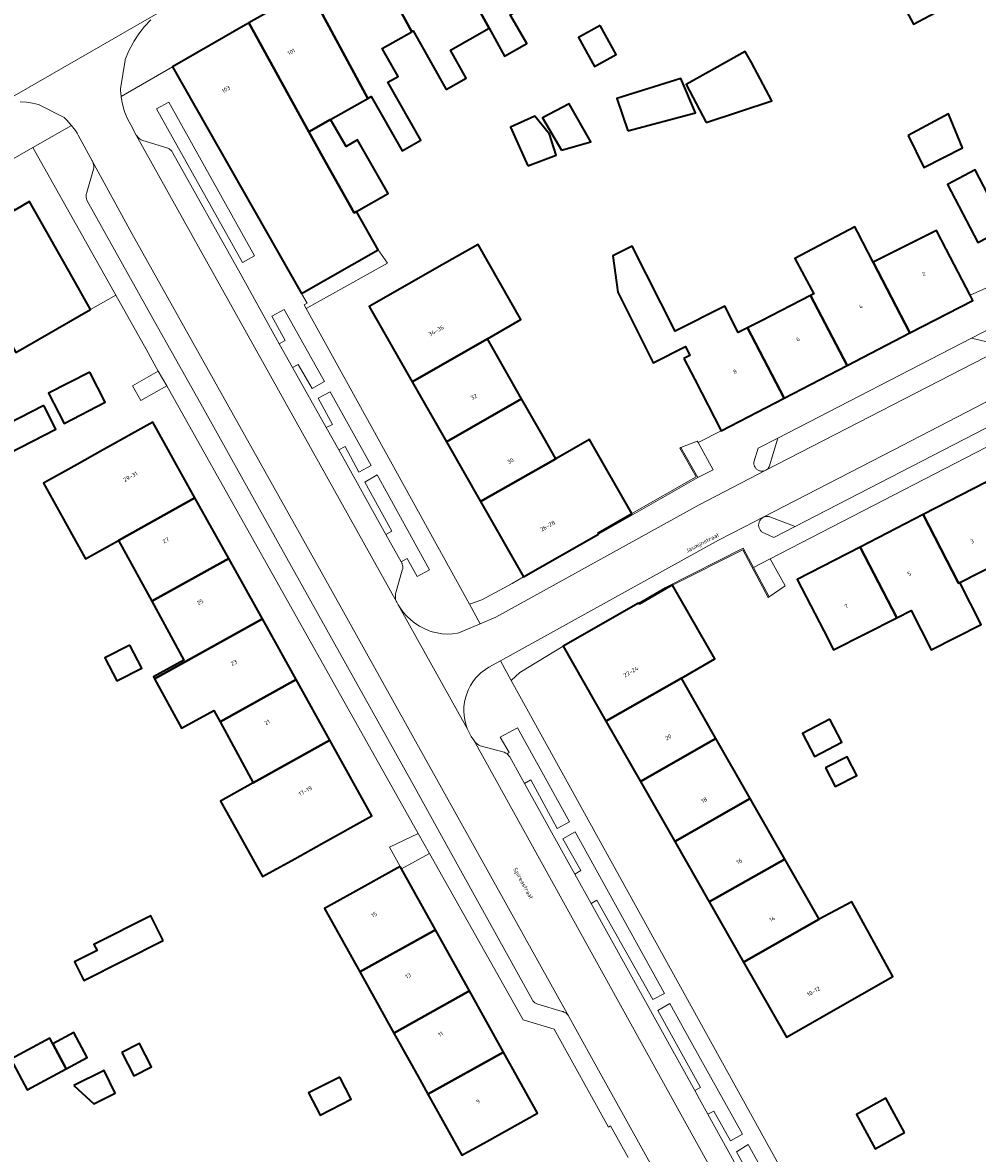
# Model space of a CAD drawing. Header units: metres. Extents: x 197700 to 204338, y 317132 to 325229.
# Tile 269 of 656: x 200096 to 200179, y 319170 to 319268. Entities that reach past the tile are written whole.
import ezdxf
from ezdxf.enums import TextEntityAlignment as Align

# ---------------------------------------------------------------- set-up
doc = ezdxf.new("R2010")
doc.units = ezdxf.units.M
for name, color, linetype, lineweight in [('B-WE-GR-BEPLANTING_CULTUUR_BODEMBEDEKKER-GV', 90, 'Continuous', 18), ('B-WE-IE-TERREINAFSCHEIDING_KUNSTMATIG_MUUR-G', 90, 'IE-TERREINAFSCHEIDING-KUNSTMATIG-DICHT', 18), ('B-WE-OG-BEBOUWING-GV', 7, 'Continuous', 35), ('B-WE-OG-BEBOUWING-T18', 10, 'Continuous', 18), ('B-WE-OG-TERREIN_ERF-GV', 7, 'Continuous', 18), ('B-WE-OG-TOPOGRAFIE-T18', 10, 'Continuous', 18), ('B-WE-VH-VERHARDING_ASFALT-GV', 252, 'Continuous', 18), ('B-WE-VH-VERHARDING_BETONSTRAATSTEEN-GV', 252, 'Continuous', 18), ('B-WE-VH-VERHARDING_TEGEL-GV', 252, 'Continuous', 18)]:
    doc.layers.add(name, color=color, linetype=linetype, lineweight=lineweight)
doc.styles.add('NLCS-ISO-M200-T18', font='NLCS-ISO.ttf', dxfattribs={"height": 0.36})
doc.linetypes.add('IE-TERREINAFSCHEIDING-KUNSTMATIG-DICHT', pattern='A,8,-1,[82,NLCS.SHX,S=0.75,R=90,X=0,Y=0],-1', length=10)

msp = doc.modelspace()

# ---------------------------------------------------------------- linework, layer by layer
at = {"layer": 'B-WE-GR-BEPLANTING_CULTUUR_BODEMBEDEKKER-GV'}
for points in [[(200116.084, 319247.581), (200108.641, 319260.912), (200107.592, 319260.345), (200115.033, 319247.007)], [(200119.383, 319237.921), (200119.874, 319238.184), (200121.091, 319236.107), (200122.147, 319236.705), (200118.664, 319242.952), (200117.592, 319242.366), (200118.737, 319240.265), (200118.233, 319239.98)], [(200122.297, 319232.703), (200123.38, 319230.764), (200123.951, 319231.067), (200125.138, 319228.849), (200126.204, 319229.422), (200122.642, 319235.816), (200121.606, 319235.255), (200122.857, 319232.967)], [(200160.415, 319229.014), (200160.436, 319229.026), (200160.489, 319229.06), (200160.538, 319229.099), (200160.584, 319229.142), (200160.625, 319229.189), (200160.662, 319229.239), (200160.695, 319229.293), (200161.471, 319231.795), (200159.768, 319230.917), (200159.383, 319229.7), (200159.38, 319229.623), (200159.383, 319229.56), (200159.392, 319229.498), (200159.407, 319229.437), (200159.426, 319229.378), (200159.452, 319229.321), (200159.482, 319229.266), (200159.517, 319229.214), (200159.556, 319229.165), (200159.6, 319229.12), (200159.647, 319229.079), (200159.698, 319229.043), (200159.752, 319229.011), (200159.809, 319228.984), (200159.868, 319228.962), (200159.928, 319228.946), (200159.99, 319228.935), (200160.053, 319228.93), (200160.115, 319228.93), (200160.178, 319228.936), (200160.239, 319228.948), (200160.3, 319228.964), (200160.358, 319228.987)], [(200127.468, 319223.442), (200128.794, 319221.068), (200129.318, 319221.36), (200130.197, 319219.793), (200131.246, 319220.371), (200126.716, 319228.603), (200125.652, 319227.961), (200127.989, 319223.737)], [(200160.199, 319224.925), (200160.152, 319224.898), (200160.096, 319224.86), (200160.044, 319224.817), (200159.996, 319224.769), (200159.952, 319224.717), (200159.913, 319224.662), (200159.879, 319224.603), (200159.851, 319224.542), (200159.828, 319224.478), (200159.811, 319224.413), (200159.8, 319224.346), (200159.795, 319224.279), (200159.796, 319224.211), (200159.802, 319224.143), (200159.815, 319224.077), (200159.834, 319224.012), (200159.859, 319223.949), (200159.889, 319223.888), (200159.924, 319223.831), (200159.965, 319223.776), (200160.01, 319223.726), (200160.059, 319223.679), (200160.112, 319223.638), (200160.169, 319223.601), (200160.229, 319223.57), (200160.292, 319223.544), (200161.123, 319223.175), (200162.974, 319224.129), (200160.904, 319224.925), (200160.842, 319224.954), (200160.779, 319224.977), (200160.713, 319224.994), (200160.647, 319225.006), (200160.579, 319225.011), (200160.512, 319225.011), (200160.444, 319225.004), (200160.378, 319224.992), (200160.313, 319224.973), (200160.249, 319224.949)], [(200139.488, 319201.861), (200140.044, 319202.17), (200142.318, 319197.953), (200143.396, 319198.541), (200138.896, 319206.688), (200137.388, 319205.861), (200138.159, 319204.542), (200138, 319204.414), (200138.002, 319204.413), (200138.063, 319204.357), (200138.119, 319204.295), (200138.169, 319204.229), (200138.213, 319204.159)], [(200145.27, 319191.442), (200145.766, 319191.735), (200150.615, 319183.118), (200151.624, 319183.646), (200143.874, 319197.677), (200142.814, 319197.071), (200144.379, 319194.301), (200143.848, 319194.005)], [(200155.395, 319173.19), (200155.901, 319173.459), (200157.351, 319170.87), (200158.391, 319171.459), (200153.958, 319179.42), (200152.108, 319182.77), (200151.05, 319182.184), (200154.753, 319175.491), (200154.264, 319175.234), (200154.675, 319174.493)], [(200158.284, 319167.962), (200159.231, 319166.249), (200159.677, 319166.496), (200160.429, 319165.138), (200163.513, 319159.671), (200165.846, 319155.562), (200165.773, 319155.523), (200165.99, 319155.116), (200167.139, 319155.749), (200158.898, 319170.548), (200157.871, 319169.93), (200158.8, 319168.248)]]:
    msp.add_lwpolyline(points, close=True, dxfattribs=at)
msp.add_lwpolyline([(200180.225, 319241.462), (200178.253, 319240.446), (200181.029, 319239.783)], dxfattribs=at)
at = {"layer": 'B-WE-IE-TERREINAFSCHEIDING_KUNSTMATIG_MUUR-G'}
for points in [[(200153.044, 319230.978), (200152.949, 319230.924), (200154.373, 319228.431), (200148.793, 319225.245)], [(200154.522, 319228.39), (200153.044, 319230.978)], [(200148.847, 319225.15), (200154.522, 319228.39)], [(200145.923, 319223.481), (200148.847, 319225.15)], [(200149.393, 319217.484), (200151.732, 319218.854), (200158.467, 319222.267), (200159.358, 319220.58)], [(200152.332, 319219.035), (200158.42, 319222.121), (200160.611, 319217.974), (200160.708, 319218.025)], [(200160.708, 319218.025), (200159.358, 319220.58)]]:
    msp.add_lwpolyline(points, dxfattribs=at)
at = {"layer": 'B-WE-OG-BEBOUWING-GV'}
for points in [[(200136.423, 319267.337), (200137.769, 319264.896), (200139.689, 319265.993), (200138.264, 319268.487), (200141.5, 319270.339), (200136.337, 319279.562), (200131.268, 319276.686)], [(200188.933, 319266.993), (200188.904, 319267.046), (200195.44, 319270.497), (200192.71, 319275.564), (200188.748, 319273.43), (200187.812, 319275.167), (200185.826, 319278.854), (200178.923, 319275.168), (200171.34, 319271.207), (200173.22, 319267.685), (200178.959, 319270.749), (200180.767, 319271.715), (200181.809, 319269.763), (200182.601, 319270.186), (200185.333, 319265.07), (200185.838, 319265.34)], [(200132.704, 319262.016), (200134.436, 319262.988), (200133.067, 319265.431), (200136.423, 319267.337), (200131.268, 319276.686), (200126.07, 319273.736), (200129.716, 319267.018), (200129.833, 319267.085), (200131.258, 319264.594)], [(200120.801, 319270.747), (200125.91, 319261.236), (200126.198, 319261.398), (200128.872, 319256.703), (200130.499, 319257.633), (200127.647, 319262.64), (200128.532, 319263.146), (200127.155, 319265.553), (200129.716, 319267.018), (200126.07, 319273.736)], [(200120.802, 319258.35), (200122.684, 319259.423), (200125.91, 319261.236), (200120.801, 319270.747), (200115.588, 319267.789)], [(200126.805, 319248.12), (200124.914, 319251.427), (200124.716, 319251.317), (200122.268, 319255.697), (200120.802, 319258.35), (200115.588, 319267.789), (200115.513, 319267.747), (200108.973, 319263.975), (200120.169, 319244.337), (200124.513, 319246.813)], [(200146.065, 319267.56), (200144.179, 319266.513), (200145.568, 319264.01), (200147.455, 319265.057)], [(200155.253, 319259.147), (200160.954, 319261.018), (200159.164, 319264.344), (200158.64, 319265.318), (200153.505, 319262.447)], [(200148.46, 319258.421), (200154.31, 319259.991), (200153.064, 319262.973), (200147.513, 319261.224)], [(200142.711, 319256.763), (200145.235, 319257.473), (200143.375, 319260.778), (200141.046, 319259.566)], [(200139.78, 319255.401), (200142.244, 319256.327), (200141.651, 319258.153), (200140.403, 319259.688), (200138.276, 319258.733)], [(200172.757, 319258.025), (200174.117, 319255.245), (200177.475, 319256.966), (200176.273, 319259.89)], [(200122.684, 319259.423), (200120.802, 319258.35), (200122.268, 319255.697), (200124.716, 319251.317), (200124.914, 319251.427), (200127.683, 319253.01), (200125.025, 319257.658), (200124.022, 319257.084)], [(200181.207, 319250.005), (200178.583, 319255.04), (200176.17, 319253.783), (200178.793, 319248.748)], [(200100.265, 319245.771), (200096.578, 319252.296), (200095.299, 319251.561), (200090.037, 319248.539), (200093.764, 319242.032), (200095.382, 319239.218), (200101.862, 319242.945)], [(200172.913, 319240.906), (200169.729, 319247.045), (200168.369, 319249.667), (200168.138, 319250.112), (200162.945, 319247.352), (200164.578, 319244.312), (200164.304, 319244.165), (200167.461, 319238.079)], [(200172.913, 319240.906), (200178.365, 319243.734), (200178.135, 319244.178), (200176.063, 319248.172), (200175.221, 319249.796), (200174.687, 319249.529), (200169.729, 319247.045)], [(200129.756, 319236.678), (200136.28, 319240.405), (200139.187, 319242.063), (200135.468, 319248.576), (200132.567, 319246.921), (200126.037, 319243.191)], [(200153.305, 319238.698), (200154.256, 319236.864), (200156.558, 319232.425), (200162.009, 319235.252), (200158.844, 319241.355), (200158.018, 319240.941), (200156.875, 319243.223), (200152.545, 319241.055), (200148.844, 319248.444), (200147.159, 319247.599), (200147.576, 319244.431), (200150.637, 319238.318), (200153.444, 319239.724), (200153.825, 319238.964)], [(200160.035, 319241.951), (200158.844, 319241.355), (200162.009, 319235.252), (200167.461, 319238.079), (200164.304, 319244.165)], [(200129.756, 319236.678), (200132.723, 319231.484), (200139.242, 319235.207), (200136.28, 319240.405)], [(200101.795, 319237.519), (200098.227, 319235.681), (200099.578, 319233.057), (200103.146, 319234.896)], [(200132.723, 319231.484), (200135.689, 319226.289), (200142.203, 319230.01), (200141.195, 319231.78), (200139.242, 319235.207)], [(200097.814, 319234.618), (200092.663, 319231.996), (200093.706, 319229.946), (200098.858, 319232.566)], [(200104.293, 319222.926), (200110.921, 319226.617), (200107.273, 319233.17), (200102.905, 319230.737), (200100.698, 319229.508), (200097.784, 319227.888), (200101.432, 319221.335)], [(200145.923, 319223.481), (200145.869, 319223.576), (200148.793, 319225.245), (200145.119, 319231.676), (200142.203, 319230.01), (200135.689, 319226.289), (200139.409, 319219.777)], [(200177.239, 319219.288), (200182.602, 319221.999), (200179.513, 319227.979), (200174.058, 319225.161), (200177.122, 319219.229)], [(200104.293, 319222.926), (200107.174, 319217.652), (200113.844, 319221.367), (200110.921, 319226.617)], [(200168.603, 319222.343), (200171.769, 319216.214), (200173.033, 319216.852), (200174.755, 319213.446), (200179.086, 319215.635), (200177.239, 319219.288), (200177.122, 319219.229), (200174.058, 319225.161)], [(200171.769, 319216.214), (200168.603, 319222.343), (200163.148, 319219.525), (200165.442, 319215.083), (200166.287, 319213.448)], [(200107.174, 319217.652), (200109.962, 319212.546), (200107.318, 319211.102), (200107.421, 319210.913), (200116.768, 319216.117), (200113.844, 319221.367)], [(200149.447, 319217.389), (200149.393, 319217.484), (200142.839, 319213.772), (200146.56, 319207.26), (200153.112, 319210.971), (200155.989, 319212.648), (200152.332, 319219.035), (200151.775, 319218.753)], [(200107.421, 319210.913), (200109.744, 319206.661), (200112.548, 319208.193), (200113.094, 319207.193), (200119.69, 319210.867), (200116.768, 319216.117)], [(200105.278, 319213.847), (200103.115, 319212.734), (200104.141, 319210.743), (200106.303, 319211.857)], [(200122.614, 319205.617), (200119.69, 319210.867), (200113.094, 319207.193), (200115.974, 319201.919)], [(200149.544, 319202.039), (200156.094, 319205.748), (200153.112, 319210.971), (200146.56, 319207.26)], [(200165.972, 319207.419), (200163.599, 319206.182), (200164.638, 319204.188), (200167.011, 319205.424)], [(200156.094, 319205.748), (200149.544, 319202.039), (200152.528, 319196.817), (200159.062, 319200.551), (200158.942, 319200.76)], [(200121.895, 319196.632), (200126.263, 319199.065), (200122.614, 319205.617), (200115.974, 319201.919), (200113.126, 319200.333), (200116.775, 319193.781), (200119.569, 319195.336)], [(200165.606, 319203.203), (200166.418, 319201.593), (200168.297, 319202.541), (200167.484, 319204.151)], [(200162.059, 319195.304), (200159.062, 319200.551), (200152.528, 319196.817), (200155.512, 319191.596)], [(200162.059, 319195.304), (200155.512, 319191.596), (200158.495, 319186.375), (200165.041, 319190.082)], [(200128.714, 319194.66), (200124.345, 319192.229), (200122.16, 319191.013), (200125.214, 319185.524), (200131.768, 319189.171), (200128.82, 319194.47)], [(200165.041, 319190.082), (200158.495, 319186.375), (200162.217, 319179.863), (200168.746, 319183.594), (200171.432, 319185.129), (200167.891, 319191.597)], [(200108.176, 319188.246), (200107.094, 319190.385), (200102.163, 319187.891), (200102.427, 319187.369), (200100.475, 319186.382), (200101.293, 319184.765)], [(200128.163, 319180.225), (200134.717, 319183.872), (200131.768, 319189.171), (200125.214, 319185.524)], [(200134.717, 319183.872), (200128.163, 319180.225), (200130.411, 319176.186), (200131.112, 319174.926), (200137.665, 319178.573)], [(200098.601, 319179.299), (200099.764, 319177.131), (200101.572, 319178.1), (200100.408, 319180.269)], [(200098.601, 319179.299), (200098.342, 319179.781), (200094.94, 319177.956), (200096.362, 319175.305), (200099.764, 319177.131)], [(200104.571, 319178.535), (200105.619, 319176.5), (200107.15, 319177.289), (200106.102, 319179.324)], [(200137.665, 319178.573), (200131.112, 319174.926), (200133.916, 319169.885), (200134.06, 319169.627), (200136.225, 319170.832), (200140.614, 319173.274)], [(200100.417, 319175.671), (200102.146, 319174.076), (200104.012, 319175), (200103.039, 319176.968)], [(200123.467, 319176.412), (200120.778, 319175.026), (200121.762, 319173.115), (200124.451, 319174.501)], [(200172.454, 319171.589), (200170.82, 319174.566), (200168.271, 319173.167), (200169.905, 319170.19)]]:
    msp.add_lwpolyline(points, close=True, dxfattribs=at)
at = {"layer": 'B-WE-OG-TERREIN_ERF-GV'}
for points in [[(200195.44, 319270.497), (200197.989, 319265.766), (200200.756, 319260.63), (200203.553, 319255.439), (200197.031, 319251.961), (200194.238, 319257.145), (200191.478, 319262.268), (200188.933, 319266.993), (200185.838, 319265.34), (200185.333, 319265.07), (200182.601, 319270.186), (200181.809, 319269.763), (200180.767, 319271.715), (200178.959, 319270.749), (200173.22, 319267.685), (200171.34, 319271.207), (200178.923, 319275.168), (200185.826, 319278.854), (200187.812, 319275.167), (200188.748, 319273.43), (200192.71, 319275.564)], [(200146.065, 319267.56), (200147.455, 319265.057), (200145.568, 319264.01), (200144.179, 319266.513)], [(200160.954, 319261.018), (200155.253, 319259.147), (200153.505, 319262.447), (200158.64, 319265.318), (200159.164, 319264.344)], [(200148.46, 319258.421), (200147.513, 319261.224), (200153.064, 319262.973), (200154.31, 319259.991)], [(200142.711, 319256.763), (200141.046, 319259.566), (200143.375, 319260.778), (200145.235, 319257.473)], [(200139.78, 319255.401), (200138.276, 319258.733), (200140.403, 319259.688), (200141.651, 319258.153), (200142.244, 319256.327)], [(200172.757, 319258.025), (200176.273, 319259.89), (200177.475, 319256.966), (200174.117, 319255.245)], [(200095.299, 319251.561), (200096.578, 319252.296), (200100.265, 319245.771), (200101.862, 319242.945), (200104.057, 319244.176), (200096.867, 319256.99), (200093.35, 319254.993)], [(200126.805, 319248.12), (200124.513, 319246.813), (200120.169, 319244.337), (200120.643, 319243.502), (200120.393, 319243.337), (200120.563, 319243.03), (200127.615, 319246.962)], [(200101.795, 319237.519), (200103.146, 319234.896), (200099.578, 319233.057), (200098.227, 319235.681)], [(200105.508, 319236.339), (200106.228, 319235.046), (200108.466, 319236.316), (200107.742, 319237.606)], [(200097.814, 319234.618), (200098.858, 319232.566), (200093.706, 319229.946), (200092.663, 319231.996)], [(200113.094, 319207.193), (200112.548, 319208.193), (200109.744, 319206.661), (200107.421, 319210.913), (200107.318, 319211.102), (200109.962, 319212.546), (200107.174, 319217.652), (200104.293, 319222.926), (200101.432, 319221.335), (200097.784, 319227.888), (200100.698, 319229.508), (200102.905, 319230.737), (200107.273, 319233.17), (200110.921, 319226.617), (200113.844, 319221.367), (200116.768, 319216.117), (200119.69, 319210.867), (200122.614, 319205.617), (200126.263, 319199.065), (200121.895, 319196.632), (200119.569, 319195.336), (200116.775, 319193.781), (200113.126, 319200.333), (200115.974, 319201.919)], [(200155.846, 319229.054), (200154.551, 319231.401), (200154.474, 319231.542), (200153.044, 319230.978), (200154.522, 319228.39)], [(200182.602, 319221.999), (200177.239, 319219.288), (200179.086, 319215.635), (200174.755, 319213.446), (200173.033, 319216.852), (200171.769, 319216.214), (200166.287, 319213.448), (200165.442, 319215.083), (200163.148, 319219.525), (200168.603, 319222.343), (200174.058, 319225.161), (200179.513, 319227.979), (200184.969, 319230.797), (200187.263, 319226.355), (200188.082, 319224.768)], [(200159.358, 319220.58), (200160.708, 319218.025), (200162.109, 319218.988), (200160.792, 319221.32)], [(200105.278, 319213.847), (200106.303, 319211.857), (200104.141, 319210.743), (200103.115, 319212.734)], [(200165.972, 319207.419), (200167.011, 319205.424), (200164.638, 319204.188), (200163.599, 319206.182)], [(200165.606, 319203.203), (200167.484, 319204.151), (200168.297, 319202.541), (200166.418, 319201.593)], [(200130.279, 319197.531), (200127.787, 319196.324), (200128.714, 319194.66), (200128.82, 319194.47), (200131.266, 319195.777)], [(200108.176, 319188.246), (200101.293, 319184.765), (200100.475, 319186.382), (200102.427, 319187.369), (200102.163, 319187.891), (200107.094, 319190.385)], [(200099.764, 319177.131), (200096.362, 319175.305), (200094.94, 319177.956), (200098.342, 319179.781), (200098.601, 319179.299), (200100.408, 319180.269), (200101.572, 319178.1)], [(200104.571, 319178.535), (200106.102, 319179.324), (200107.15, 319177.289), (200105.619, 319176.5)], [(200100.417, 319175.671), (200103.039, 319176.968), (200104.012, 319175), (200102.146, 319174.076)], [(200123.467, 319176.412), (200124.451, 319174.501), (200121.762, 319173.115), (200120.778, 319175.026)], [(200172.454, 319171.589), (200169.905, 319170.19), (200168.271, 319173.167), (200170.82, 319174.566)]]:
    msp.add_lwpolyline(points, close=True, dxfattribs=at)
for points in [[(200138.264, 319268.487), (200139.689, 319265.993), (200137.769, 319264.896), (200136.423, 319267.337), (200133.067, 319265.431), (200134.436, 319262.988), (200132.704, 319262.016), (200131.258, 319264.594), (200129.833, 319267.085), (200129.716, 319267.018), (200127.155, 319265.553), (200128.532, 319263.146), (200127.647, 319262.64), (200130.499, 319257.633), (200128.872, 319256.703), (200126.198, 319261.398), (200125.91, 319261.236), (200122.684, 319259.423), (200124.022, 319257.084), (200125.025, 319257.658), (200127.683, 319253.01), (200124.914, 319251.427), (200126.805, 319248.12), (200127.615, 319246.962), (200120.563, 319243.03), (200134.724, 319217.411), (200135.789, 319217.769), (200138.422, 319219.188), (200139.409, 319219.777), (200135.689, 319226.289), (200132.723, 319231.484), (200129.756, 319236.678), (200126.037, 319243.191), (200132.567, 319246.921), (200135.468, 319248.576), (200139.187, 319242.063), (200136.28, 319240.405), (200139.242, 319235.207), (200141.195, 319231.78), (200142.203, 319230.01), (200145.119, 319231.676), (200148.793, 319225.245), (200145.869, 319223.576), (200145.923, 319223.481), (200148.847, 319225.15), (200154.522, 319228.39), (200153.044, 319230.978), (200154.474, 319231.542), (200154.551, 319231.401), (200156.558, 319232.425), (200154.256, 319236.864), (200153.305, 319238.698), (200153.825, 319238.964), (200153.444, 319239.724), (200150.637, 319238.318), (200147.576, 319244.431), (200147.159, 319247.599), (200148.844, 319248.444), (200152.545, 319241.055), (200156.875, 319243.223), (200158.018, 319240.941), (200158.844, 319241.355), (200160.035, 319241.951), (200164.304, 319244.165), (200164.578, 319244.312), (200162.945, 319247.352), (200168.138, 319250.112), (200168.369, 319249.667), (200169.729, 319247.045), (200174.687, 319249.529), (200175.221, 319249.796), (200176.063, 319248.172), (200178.135, 319244.178), (200180.529, 319245.249)], [(200178.793, 319248.748), (200176.17, 319253.783), (200178.583, 319255.04), (200181.207, 319250.005)], [(200148.485, 319169.422), (200146.946, 319172.173), (200146.764, 319172.077), (200142.064, 319180.573), (200139.371, 319181.371), (200131.266, 319195.777), (200128.82, 319194.47), (200131.768, 319189.171), (200134.717, 319183.872), (200137.665, 319178.573), (200140.614, 319173.274), (200136.225, 319170.832), (200134.06, 319169.627), (200133.916, 319169.885), (200131.112, 319174.926), (200130.411, 319176.186), (200128.163, 319180.225), (200125.214, 319185.524), (200122.16, 319191.013), (200124.345, 319192.229), (200128.714, 319194.66), (200127.787, 319196.324), (200130.279, 319197.531), (200112.602, 319228.945), (200108.466, 319236.316), (200106.228, 319235.046), (200105.508, 319236.339), (200107.742, 319237.606), (200106.679, 319239.502), (200104.057, 319244.176), (200101.862, 319242.945), (200095.382, 319239.218)], [(200184.886, 319233.739), (200160.792, 319221.32), (200162.109, 319218.988), (200160.708, 319218.025), (200159.358, 319220.58), (200158.467, 319222.267), (200151.732, 319218.854), (200149.393, 319217.484), (200149.447, 319217.389), (200151.775, 319218.753), (200152.332, 319219.035), (200155.989, 319212.648), (200153.112, 319210.971), (200156.094, 319205.748), (200158.942, 319200.76), (200159.062, 319200.551), (200162.059, 319195.304), (200165.041, 319190.082), (200167.891, 319191.597), (200171.432, 319185.129), (200168.746, 319183.594), (200162.217, 319179.863), (200158.495, 319186.375), (200155.512, 319191.596), (200152.528, 319196.817), (200149.544, 319202.039), (200146.56, 319207.26), (200142.839, 319213.772), (200139.079, 319211.485), (200138.339, 319210.771), (200170.319, 319152.976)]]:
    msp.add_lwpolyline(points, dxfattribs=at)
at = {"layer": 'B-WE-VH-VERHARDING_ASFALT-GV'}
msp.add_lwpolyline([(200092.685, 319266.991), (200087.521, 319264.119), (200087.174, 319263.913), (200034.475, 319233.775), (200034.621, 319233.52), (200037.106, 319229.182), (200037.418, 319228.638), (200090.146, 319258.556), (200092.818, 319260.079), (200093.111, 319260.248), (200108.104, 319268.873), (200108.888, 319269.377), (200109.714, 319269.808), (200109.846, 319269.876)], dxfattribs=at)
at = {"layer": 'B-WE-VH-VERHARDING_BETONSTRAATSTEEN-GV'}
for points in [[(200108.104, 319268.873), (200093.111, 319260.248)], [(200176.559, 319130.742), (200135.093, 319205.611), (200134.876, 319205.928), (200134.689, 319206.264), (200134.527, 319206.625), (200128.549, 319217.338), (200128.418, 319217.572), (200105.834, 319258.054), (200105.346, 319258.946), (200105.073, 319259.467), (200104.848, 319260.011), (200104.79, 319260.178), (200104.628, 319260.75), (200104.519, 319261.334), (200104.511, 319261.393), (200104.461, 319261.932), (200104.465, 319262.056), (200104.864, 319264.563), (200104.875, 319264.604), (200105.179, 319265.352), (200105.548, 319266.07), (200105.604, 319266.165), (200106.045, 319266.841), (200106.544, 319267.476), (200107.098, 319268.063)], [(200095.772, 319260.94), (200096.302, 319260.912), (200096.827, 319260.837), (200097.344, 319260.715), (200099.577, 319259.581), (200099.781, 319259.38), (200100.205, 319258.903), (200100.278, 319258.814), (200100.442, 319258.599), (200100.546, 319258.453), (200100.697, 319258.229), (200100.796, 319258.068), (200102.015, 319255.836), (200105.459, 319249.532), (200122.68, 319218.745), (200143.345, 319181.654), (200145.769, 319177.269), (200157.639, 319155.87)], [(200137.402, 319212.493), (200156.322, 319222.954), (200158.56, 319224.105), (200160.188, 319224.945), (200171.451, 319230.752), (200182.573, 319236.485), (200186.999, 319238.861), (200210.906, 319251.145)], [(200181.424, 319239.83), (200160.42, 319229.003), (200154.629, 319226.017), (200137.018, 319216.28), (200135.657, 319215.697), (200133.795, 319214.9), (200133.685, 319214.872), (200133.246, 319214.82), (200132.804, 319214.807), (200132.362, 319214.834), (200131.925, 319214.9), (200131.495, 319215.005), (200131.219, 319215.095), (200130.791, 319215.276), (200130.382, 319215.495), (200129.993, 319215.75), (200129.628, 319216.038), (200129.292, 319216.357), (200128.985, 319216.706), (200128.71, 319217.08), (200128.549, 319217.338), (200134.527, 319206.625), (200134.403, 319206.988), (200134.312, 319207.361), (200134.255, 319207.741), (200134.232, 319208.125), (200134.243, 319208.509), (200134.288, 319208.89), (200134.368, 319209.266), (200134.48, 319209.634), (200134.631, 319210.001), (200134.809, 319210.343), (200135.016, 319210.667), (200135.252, 319210.972), (200135.514, 319211.254), (200135.743, 319211.464), (200135.798, 319211.51), (200135.836, 319211.54), (200136.407, 319211.943), (200137.402, 319212.493)], [(200182.573, 319236.485), (200171.451, 319230.752), (200160.188, 319224.945), (200160.199, 319224.925), (200160.249, 319224.949), (200160.313, 319224.973), (200160.378, 319224.992), (200160.444, 319225.004), (200160.512, 319225.011), (200160.579, 319225.011), (200160.647, 319225.006), (200160.713, 319224.994), (200160.779, 319224.977), (200160.842, 319224.954), (200160.904, 319224.925), (200162.974, 319224.129), (200181.285, 319233.57)], [(200158.284, 319167.962), (200155.395, 319173.19), (200154.675, 319174.493), (200154.264, 319175.234), (200145.27, 319191.442), (200143.848, 319194.005), (200139.488, 319201.861), (200138.213, 319204.159), (200138.169, 319204.229), (200138.119, 319204.295), (200138.063, 319204.357), (200138.002, 319204.413), (200138, 319204.414), (200137.873, 319204.497), (200137.733, 319204.556), (200135.663, 319205.12), (200135.531, 319205.176), (200135.409, 319205.25), (200135.298, 319205.341), (200135.22, 319205.423), (200135.151, 319205.513), (200135.093, 319205.611), (200176.559, 319130.742)]]:
    msp.add_lwpolyline(points, dxfattribs=at)
for points in [[(200128.794, 319221.068), (200127.468, 319223.442), (200123.38, 319230.764), (200122.297, 319232.703), (200119.383, 319237.921), (200118.233, 319239.98), (200116.698, 319242.731), (200114.834, 319246.091), (200108.978, 319256.553), (200108.943, 319256.614), (200108.903, 319256.671), (200108.858, 319256.724), (200108.808, 319256.773), (200108.754, 319256.818), (200108.696, 319256.857), (200108.635, 319256.891), (200108.571, 319256.92), (200108.494, 319256.946), (200106.412, 319257.586), (200106.325, 319257.618), (200106.242, 319257.658), (200106.163, 319257.705), (200106.088, 319257.759), (200106.018, 319257.82), (200105.954, 319257.886), (200105.897, 319257.958), (200105.834, 319258.054), (200128.418, 319217.572), (200128.378, 319217.658), (200128.345, 319217.747), (200128.321, 319217.838), (200128.305, 319217.931), (200128.297, 319218.025), (200128.298, 319218.12), (200128.307, 319218.214), (200128.319, 319218.283), (200128.897, 319220.347), (200128.916, 319220.417), (200128.93, 319220.489), (200128.936, 319220.561), (200128.937, 319220.634), (200128.931, 319220.707), (200128.918, 319220.778), (200128.899, 319220.849), (200128.874, 319220.917), (200128.856, 319220.957)], [(200143.345, 319181.654), (200122.68, 319218.745), (200105.459, 319249.532), (200102.015, 319255.836), (200102.034, 319255.799), (200102.073, 319255.704), (200102.104, 319255.606), (200102.126, 319255.506), (200102.138, 319255.404), (200102.142, 319255.301), (200102.137, 319255.199), (200102.122, 319255.097), (200101.514, 319252.99), (200101.499, 319252.933), (200101.487, 319252.862), (200101.482, 319252.79), (200101.483, 319252.718), (200101.49, 319252.646), (200101.504, 319252.575), (200101.524, 319252.506), (200101.55, 319252.439), (200101.582, 319252.374), (200107.421, 319241.894), (200111.427, 319234.754), (200117.354, 319224.132), (200129.691, 319202.027), (200132.898, 319196.215), (200140.151, 319183.121), (200140.186, 319183.063), (200140.229, 319183.004), (200140.277, 319182.95), (200140.329, 319182.9), (200140.386, 319182.854), (200140.446, 319182.815), (200140.51, 319182.78), (200140.577, 319182.752), (200140.646, 319182.729), (200142.757, 319182.104), (200142.839, 319182.078), (200142.918, 319182.046), (200142.994, 319182.007), (200143.066, 319181.961), (200143.133, 319181.909), (200143.196, 319181.851), (200143.253, 319181.787), (200143.304, 319181.719)], [(200181.424, 319239.83), (200181.41, 319239.859), (200181.39, 319239.849), (200181.333, 319239.824), (200181.274, 319239.805), (200181.214, 319239.791), (200181.153, 319239.783), (200181.091, 319239.78), (200181.029, 319239.783), (200178.253, 319240.446), (200161.471, 319231.795), (200160.695, 319229.293), (200160.662, 319229.239), (200160.625, 319229.189), (200160.584, 319229.142), (200160.538, 319229.099), (200160.489, 319229.06), (200160.436, 319229.026), (200160.415, 319229.014), (200160.42, 319229.003)]]:
    msp.add_lwpolyline(points, close=True, dxfattribs=at)
at = {"layer": 'B-WE-VH-VERHARDING_TEGEL-GV'}
for points in [[(200107.098, 319268.063), (200106.544, 319267.476), (200106.045, 319266.841), (200105.604, 319266.165), (200105.548, 319266.07), (200105.179, 319265.352), (200104.875, 319264.604), (200104.864, 319264.563), (200104.465, 319262.056), (200104.461, 319261.932), (200104.511, 319261.393), (200108.973, 319263.975), (200115.513, 319267.747), (200115.588, 319267.789), (200120.801, 319270.747)], [(200093.35, 319254.993), (200096.867, 319256.99), (200100.205, 319258.903), (200099.781, 319259.38), (200099.577, 319259.581), (200097.344, 319260.715), (200096.827, 319260.837), (200096.302, 319260.912), (200095.772, 319260.94)], [(200157.639, 319155.87), (200145.769, 319177.269), (200143.345, 319181.654), (200143.304, 319181.719), (200143.253, 319181.787), (200143.196, 319181.851), (200143.133, 319181.909), (200143.066, 319181.961), (200142.994, 319182.007), (200142.918, 319182.046), (200142.839, 319182.078), (200142.757, 319182.104), (200140.646, 319182.729), (200140.577, 319182.752), (200140.51, 319182.78), (200140.446, 319182.815), (200140.386, 319182.854), (200140.329, 319182.9), (200140.277, 319182.95), (200140.229, 319183.004), (200140.186, 319183.063), (200140.151, 319183.121), (200132.898, 319196.215), (200129.691, 319202.027), (200117.354, 319224.132), (200111.427, 319234.754), (200107.421, 319241.894), (200101.582, 319252.374), (200101.55, 319252.439), (200101.524, 319252.506), (200101.504, 319252.575), (200101.49, 319252.646), (200101.483, 319252.718), (200101.482, 319252.79), (200101.487, 319252.862), (200101.499, 319252.933), (200101.514, 319252.99), (200102.122, 319255.097), (200102.137, 319255.199), (200102.142, 319255.301), (200102.138, 319255.404), (200102.126, 319255.506), (200102.104, 319255.606), (200102.073, 319255.704), (200102.034, 319255.799), (200102.015, 319255.836), (200100.796, 319258.068), (200100.697, 319258.229), (200100.546, 319258.453), (200100.442, 319258.599), (200100.278, 319258.814), (200100.205, 319258.903), (200096.867, 319256.99), (200104.057, 319244.176), (200106.679, 319239.502), (200107.742, 319237.606), (200108.466, 319236.316), (200112.602, 319228.945), (200130.279, 319197.531), (200131.266, 319195.777), (200139.371, 319181.371), (200142.064, 319180.573), (200146.764, 319172.077), (200146.946, 319172.173), (200148.485, 319169.422)], [(200180.529, 319245.249), (200178.135, 319244.178), (200178.365, 319243.734), (200172.913, 319240.906), (200167.461, 319238.079), (200162.009, 319235.252), (200156.558, 319232.425), (200154.551, 319231.401), (200155.846, 319229.054), (200154.522, 319228.39), (200148.847, 319225.15), (200145.923, 319223.481), (200139.409, 319219.777), (200138.422, 319219.188), (200135.789, 319217.769), (200134.724, 319217.411), (200135.657, 319215.697), (200137.018, 319216.28), (200154.629, 319226.017), (200160.42, 319229.003), (200160.415, 319229.014), (200160.358, 319228.987), (200160.3, 319228.964), (200160.239, 319228.948), (200160.178, 319228.936), (200160.115, 319228.93), (200160.053, 319228.93), (200159.99, 319228.935), (200159.928, 319228.946), (200159.868, 319228.962), (200159.809, 319228.984), (200159.752, 319229.011), (200159.698, 319229.043), (200159.647, 319229.079), (200159.6, 319229.12), (200159.556, 319229.165), (200159.517, 319229.214), (200159.482, 319229.266), (200159.452, 319229.321), (200159.426, 319229.378), (200159.407, 319229.437), (200159.392, 319229.498), (200159.383, 319229.56), (200159.38, 319229.623), (200159.383, 319229.7), (200159.768, 319230.917), (200161.471, 319231.795), (200178.253, 319240.446), (200180.225, 319241.462)], [(200181.285, 319233.57), (200162.974, 319224.129), (200161.123, 319223.175), (200160.292, 319223.544), (200160.229, 319223.57), (200160.169, 319223.601), (200160.112, 319223.638), (200160.059, 319223.679), (200160.01, 319223.726), (200159.965, 319223.776), (200159.924, 319223.831), (200159.889, 319223.888), (200159.859, 319223.949), (200159.834, 319224.012), (200159.815, 319224.077), (200159.802, 319224.143), (200159.796, 319224.211), (200159.795, 319224.279), (200159.8, 319224.346), (200159.811, 319224.413), (200159.828, 319224.478), (200159.851, 319224.542), (200159.879, 319224.603), (200159.913, 319224.662), (200159.952, 319224.717), (200159.996, 319224.769), (200160.044, 319224.817), (200160.096, 319224.86), (200160.152, 319224.898), (200160.199, 319224.925), (200160.188, 319224.945), (200158.56, 319224.105), (200156.322, 319222.954), (200137.402, 319212.493), (200138.339, 319210.771), (200139.079, 319211.485), (200142.839, 319213.772), (200149.393, 319217.484), (200151.732, 319218.854), (200158.467, 319222.267), (200159.358, 319220.58), (200160.792, 319221.32), (200184.886, 319233.739)], [(200170.319, 319152.976), (200138.339, 319210.771), (200137.402, 319212.493), (200136.407, 319211.943), (200135.836, 319211.54), (200135.798, 319211.51), (200135.743, 319211.464), (200135.514, 319211.254), (200135.252, 319210.972), (200135.016, 319210.667), (200134.809, 319210.343), (200134.631, 319210.001), (200134.48, 319209.634), (200134.368, 319209.266), (200134.288, 319208.89), (200134.243, 319208.509), (200134.232, 319208.125), (200134.255, 319207.741), (200134.312, 319207.361), (200134.403, 319206.988), (200134.527, 319206.625), (200134.689, 319206.264), (200134.876, 319205.928), (200135.093, 319205.611), (200135.151, 319205.513), (200135.22, 319205.423), (200135.298, 319205.341), (200135.409, 319205.25), (200135.531, 319205.176), (200135.663, 319205.12), (200137.733, 319204.556), (200137.873, 319204.497), (200138, 319204.414), (200138.159, 319204.542), (200137.388, 319205.861), (200138.896, 319206.688), (200143.396, 319198.541), (200142.318, 319197.953), (200140.044, 319202.17), (200139.488, 319201.861), (200143.848, 319194.005), (200144.379, 319194.301), (200142.814, 319197.071), (200143.874, 319197.677), (200151.624, 319183.646), (200150.615, 319183.118), (200145.766, 319191.735), (200145.27, 319191.442), (200154.264, 319175.234), (200154.753, 319175.491), (200151.05, 319182.184), (200152.108, 319182.77), (200153.958, 319179.42), (200158.391, 319171.459), (200157.351, 319170.87), (200155.901, 319173.459), (200155.395, 319173.19), (200158.284, 319167.962)], [(200158.8, 319168.248), (200157.871, 319169.93), (200158.898, 319170.548), (200167.139, 319155.749)]]:
    msp.add_lwpolyline(points, dxfattribs=at)
for points in [[(200134.724, 319217.411), (200120.563, 319243.03), (200120.393, 319243.337), (200120.643, 319243.502), (200120.169, 319244.337), (200108.973, 319263.975), (200104.511, 319261.393), (200104.519, 319261.334), (200104.628, 319260.75), (200104.79, 319260.178), (200104.848, 319260.011), (200105.073, 319259.467), (200105.346, 319258.946), (200105.834, 319258.054), (200105.897, 319257.958), (200105.954, 319257.886), (200106.018, 319257.82), (200106.088, 319257.759), (200106.163, 319257.705), (200106.242, 319257.658), (200106.325, 319257.618), (200106.412, 319257.586), (200108.494, 319256.946), (200108.571, 319256.92), (200108.635, 319256.891), (200108.696, 319256.857), (200108.754, 319256.818), (200108.808, 319256.773), (200108.858, 319256.724), (200108.903, 319256.671), (200108.943, 319256.614), (200108.978, 319256.553), (200114.834, 319246.091), (200116.698, 319242.731), (200118.233, 319239.98), (200118.737, 319240.265), (200117.592, 319242.366), (200118.664, 319242.952), (200122.147, 319236.705), (200121.091, 319236.107), (200119.874, 319238.184), (200119.383, 319237.921), (200122.297, 319232.703), (200122.857, 319232.967), (200121.606, 319235.255), (200122.642, 319235.816), (200126.204, 319229.422), (200125.138, 319228.849), (200123.951, 319231.067), (200123.38, 319230.764), (200127.468, 319223.442), (200127.989, 319223.737), (200125.652, 319227.961), (200126.716, 319228.603), (200131.246, 319220.371), (200130.197, 319219.793), (200129.318, 319221.36), (200128.794, 319221.068), (200128.856, 319220.957), (200128.874, 319220.917), (200128.899, 319220.849), (200128.918, 319220.778), (200128.931, 319220.707), (200128.937, 319220.634), (200128.936, 319220.561), (200128.93, 319220.489), (200128.916, 319220.417), (200128.897, 319220.347), (200128.319, 319218.283), (200128.307, 319218.214), (200128.298, 319218.12), (200128.297, 319218.025), (200128.305, 319217.931), (200128.321, 319217.838), (200128.345, 319217.747), (200128.378, 319217.658), (200128.418, 319217.572), (200128.549, 319217.338), (200128.71, 319217.08), (200128.985, 319216.706), (200129.292, 319216.357), (200129.628, 319216.038), (200129.993, 319215.75), (200130.382, 319215.495), (200130.791, 319215.276), (200131.219, 319215.095), (200131.495, 319215.005), (200131.925, 319214.9), (200132.362, 319214.834), (200132.804, 319214.807), (200133.246, 319214.82), (200133.685, 319214.872), (200133.795, 319214.9), (200135.657, 319215.697)], [(200116.084, 319247.581), (200115.033, 319247.007), (200107.592, 319260.345), (200108.641, 319260.912)]]:
    msp.add_lwpolyline(points, close=True, dxfattribs=at)

# ---------------------------------------------------------------- texts
at = {"layer": 'B-WE-OG-BEBOUWING-T18', "style": 'NLCS-ISO-M200-T18'}
for s, rotation, p in [('101', 29.5, (200119.274, 319265.281)), ('103', 29.9, (200113.609, 319262.031)), ('2', 27.4, (200174.111, 319246.033)), ('4', 27.4, (200168.659, 319243.206)), ('34-36', 29.7, (200131.834, 319241.105)), ('6', 27.4, (200163.2, 319240.375)), ('8', 27.4, (200157.755, 319237.551)), ('32', 29.7, (200135.106, 319235.377)), ('30', 29.7, (200138.283, 319229.813)), ('29-31', 29.1, (200105.321, 319228.453)), ('26-28', 29.7, (200141.501, 319224.178)), ('27', 29.1, (200108.397, 319222.928)), ('3', 27.3, (200178.309, 319222.855)), ('5', 27.3, (200172.854, 319220.037)), ('25', 29.1, (200111.37, 319217.589)), ('7', 27.3, (200167.398, 319217.218)), ('23', 29.1, (200114.3, 319212.326)), ('22-24', 29.7, (200148.719, 319211.544)), ('21', 29.1, (200117.174, 319207.163)), ('20', 29.7, (200151.961, 319205.871)), ('17-19', 29.1, (200120.494, 319201.202)), ('18', 29.7, (200155.079, 319200.414)), ('16', 29.7, (200158.109, 319195.114)), ('15', 29, (200126.457, 319190.49)), ('14', 29.7, (200160.962, 319190.12)), ('13', 29.1, (200129.406, 319185.19)), ('10-12', 29.7, (200164.557, 319183.83)), ('11', 29, (200132.217, 319180.137)), ('9', 29.1, (200135.473, 319174.286))]:
    msp.add_text(s, height=0.36, rotation=rotation, dxfattribs=at).set_placement(p, align=Align.MIDDLE)
at = {"layer": 'B-WE-OG-TOPOGRAFIE-T18', "style": 'NLCS-ISO-M200-T18'}
for s, rotation, p in [('Jasmijnstraat', 27.3, (200154.948, 319222.678)), ('Spireastraat', 299, (200139.343, 319193.172))]:
    msp.add_text(s, height=0.36, rotation=rotation, dxfattribs=at).set_placement(p, align=Align.MIDDLE)

doc.saveas('drawing.dxf')
